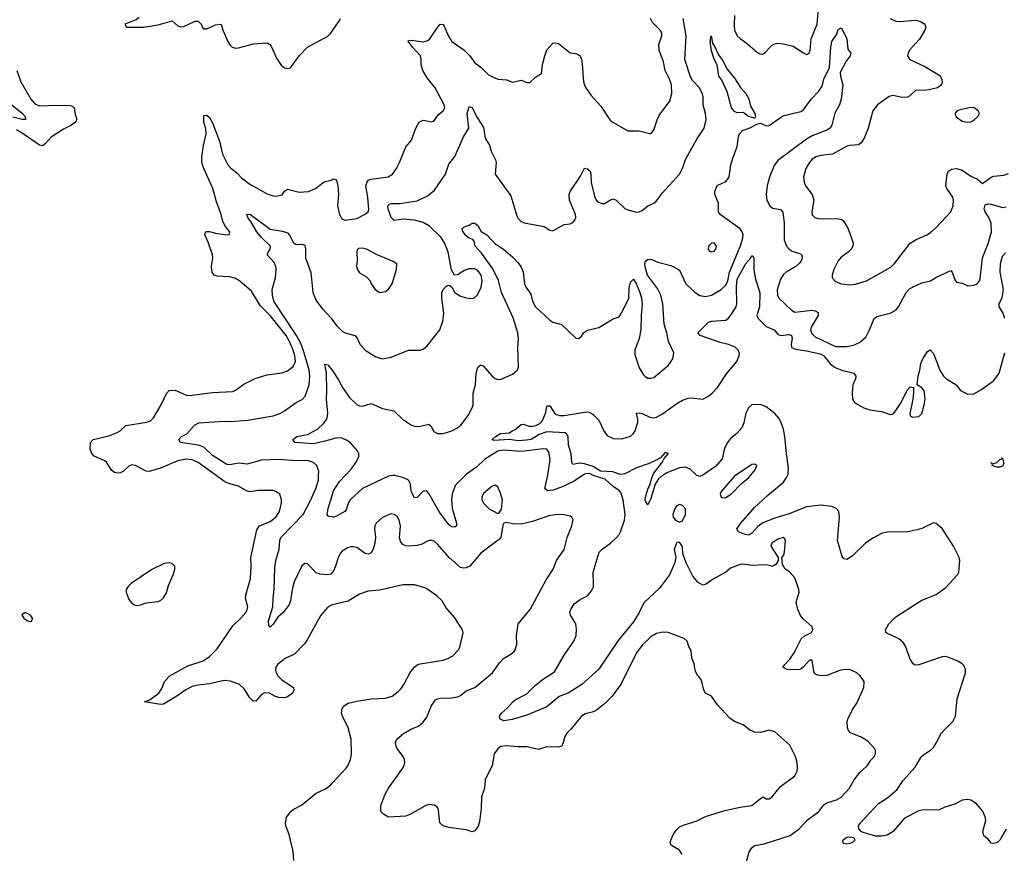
# Model space of a CAD drawing. Header units: inches. Extents: x 1473912 to 1647258, y 640388 to 773423.
# Tile 267 of 420: x 1517833 to 1524662, y 727379 to 733162. Entities that reach past the tile are written whole.
import ezdxf

# ---------------------------------------------------------------- set-up
doc = ezdxf.new("R2010")
doc.units = ezdxf.units.IN
doc.header["$MEASUREMENT"] = 0
for name, color, linetype in [('B5712', 7, 'Continuous'), ('B5713', 7, 'Continuous'), ('B5722', 7, 'Continuous'), ('B5723', 7, 'Continuous')]:
    doc.layers.add(name, color=color, linetype=linetype)

msp = doc.modelspace()

# ---------------------------------------------------------------- linework, layer by layer
at = {"layer": 'B5712', "color": 5}
for points, elevation in [([(1520000, 729101.7), (1519990, 729099.3), (1519970, 729086.4), (1519920.6, 729030), (1519825.3, 728854.7), (1519808.4, 728831.6), (1519739.3, 728760.7), (1519673, 728730), (1519621.6, 728690), (1519608.2, 728670), (1519606.4, 728650), (1519610.4, 728630), (1519622, 728610), (1519650, 728582.6), (1519732.2, 728530), (1519734.3, 728510), (1519724.6, 728490), (1519690, 728463.9), (1519670, 728458.5), (1519630, 728460.4), (1519607.3, 728467.3), (1519565.2, 728490), (1519530, 728492.8), (1519510, 728480.5), (1519470, 728433.6), (1519450, 728437.4), (1519430, 728458.7), (1519390, 728520.5), (1519358, 728550), (1519294.2, 728574.2), (1519250, 728578), (1519150, 728554), (1519070, 728546.7), (1519030, 728535.8), (1518985.7, 728514.3), (1518922.9, 728470), (1518830, 728414.2), (1518810, 728410.7), (1518698, 728430), (1518730, 728440.7), (1518797.4, 728490), (1518818.6, 728521.4), (1518837.4, 728570), (1518875.1, 728610), (1519000, 728680), (1519105.8, 728714.2), (1519150, 728743.6), (1519203.1, 728796.9), (1519310, 728957.4), (1519366.6, 729010), (1519402, 729050), (1519411.1, 729070), (1519414, 729090), (1519399.2, 729150), (1519400.4, 729170), (1519434.6, 729285.4), (1519437.7, 729370), (1519434.8, 729430), (1519477, 729623), (1519497, 729650), (1519570, 729681.5), (1519610, 729711.7), (1519635.8, 729750), (1519649.7, 729809.7), (1519649.6, 729830), (1519637, 729870), (1519610, 729889.5), (1519590, 729895.6), (1519556.3, 729896.3), (1519490, 729895.6), (1519430, 729887), (1519410, 729890.8), (1519350, 729925.1), (1519290, 729941.1), (1519256.5, 729956.5), (1519196, 730000)], 780), ([(1520000, 729326.8), (1519990, 729315.1), (1519970.2, 729309.8), (1519915.2, 729315.2), (1519890, 729325.6), (1519830, 729386.6), (1519810, 729389.3), (1519790, 729373.2), (1519736.9, 729263.1), (1519721.8, 729210), (1519710.2, 729130), (1519699.1, 729100.9), (1519661.1, 729050), (1519623.9, 729016.1), (1519590, 728969.2), (1519568.9, 728948.9), (1519560.9, 728960.9), (1519558.7, 728990), (1519588.9, 729090), (1519589.8, 729150), (1519597.6, 729210), (1519601.3, 729361.3), (1519608.7, 729411.3), (1519632.5, 729490), (1519636.1, 729550), (1519645, 729570), (1519797.8, 729730), (1519850, 729827.4), (1519885.8, 729910), (1519904.6, 729970), (1519905.7, 730000)], 760), ([(1520000, 729712.6), (1519974.6, 729714.6), (1519966, 729730), (1519971.8, 729771.8), (1520000, 729861.6)], 740), ([(1519733.2, 727330), (1519729.3, 727390.7), (1519700.9, 727510), (1519679.3, 727570), (1519676, 727590), (1519682.7, 727630), (1519713.2, 727670), (1519730, 727684), (1519787.3, 727712.7), (1519890, 727795.5), (1519953.4, 727826.6), (1519990, 727854), (1520000, 727864.8)], 780)]:
    msp.add_lwpolyline(points, dxfattribs=dict(at, elevation=elevation))
at = {"layer": 'B5712', "color": 5, "elevation": 820}
for points in [[(1518870, 729394), (1518834, 729390), (1518750, 729349), (1518604.7, 729250), (1518584.7, 729230), (1518571.3, 729210), (1518570.8, 729190), (1518590, 729138.8), (1518610, 729114), (1518630, 729102), (1518650, 729097.3), (1518670, 729102.8), (1518710, 729116.3), (1518790, 729125.5), (1518810, 729133.4), (1518829.7, 729150.3), (1518850, 729186), (1518864, 729236), (1518897, 729310), (1518908.7, 729348.7), (1518908.7, 729370), (1518890, 729388.7)], [(1517870, 729048.7), (1517846.4, 729033.6), (1517861, 729010), (1517890, 728991), (1517910, 728987.3), (1517918, 728990), (1517922, 729010), (1517908, 729030)]]:
    msp.add_lwpolyline(points, close=True, dxfattribs=at)
at = {"layer": 'B5713', "color": 5}
for points, elevation in [([(1518662.4, 733177.6), (1518639.5, 733160.5), (1518562, 733130), (1518574, 733110), (1518690.7, 733110.7), (1518793.9, 733126.1), (1518890, 733153), (1518930, 733118.4), (1518950, 733111.8), (1518970, 733114.6), (1519050, 733151.7), (1519070, 733150.5), (1519090.3, 733130.3), (1519103.1, 733103.1), (1519110, 733098), (1519130, 733098), (1519190, 733125.5), (1519230, 733131), (1519241, 733090), (1519276.3, 733010), (1519290, 732986.8), (1519306.8, 732970), (1519330, 732964.4), (1519350, 732965.7), (1519454.2, 732994.2), (1519550, 733001.3), (1519567.7, 732990), (1519577.1, 732977.1), (1519615.8, 732890), (1519646.6, 732846.6), (1519670, 732826.7), (1519690, 732823.1), (1519710, 732828.4), (1519771.6, 732910), (1519828.5, 732971.5), (1519970, 733048.5), (1519990.7, 733069.3), (1520000, 733082.6)], 820), ([(1517813.8, 732810), (1517840.2, 732730), (1517910.2, 732610), (1517938.2, 732578.2), (1517970, 732564.5), (1518090, 732568.4), (1518185.9, 732565.9), (1518200.7, 732560.7), (1518210.1, 732550.1), (1518215, 732515), (1518228.9, 732470), (1518218.9, 732450), (1518191.6, 732430), (1518137, 732403), (1518050, 732347.1), (1518010, 732300.9), (1517990, 732287.7), (1517970, 732291.6), (1517850, 732375.5), (1517810, 732397.7)], 780), ([(1517777.8, 732570), (1517850, 732513.1), (1517871, 732490), (1517873, 732470), (1517850.6, 732469.4), (1517784.8, 732484.8)], 760), ([(1519196, 730000), (1519070, 730090.6), (1519030, 730109.1), (1518990, 730112.5), (1518930, 730101.6), (1518810, 730049.8), (1518730, 730026.6), (1518709.1, 730029.1), (1518636, 730070), (1518610, 730073.7), (1518590, 730064.7), (1518550, 730026.6), (1518530, 730018), (1518510, 730016), (1518490, 730021.2), (1518470, 730036), (1518436.3, 730090), (1518422.6, 730102.6), (1518350, 730135.1), (1518333.2, 730153.2), (1518322.5, 730182.5), (1518324.2, 730230), (1518341.2, 730250), (1518450, 730276.2), (1518504, 730296), (1518529.6, 730310), (1518570, 730347.2), (1518715.3, 730370), (1518740.3, 730379.7), (1518759.6, 730400.4), (1518813.3, 730490), (1518850.7, 730569.3), (1518870, 730588.8), (1518911.3, 730591.3), (1518990, 730556.5), (1519010, 730556), (1519170, 730576.5), (1519310, 730583.1), (1519330, 730592), (1519387, 730633), (1519467, 730673), (1519550, 730698.3), (1519650, 730711.5), (1519690, 730726.7), (1519730, 730756.5), (1519745.9, 730790), (1519741.9, 730830), (1519729.4, 730870), (1519704.8, 730930), (1519682, 730970), (1519570.4, 731110), (1519500.3, 731180.3), (1519439.4, 731279.4), (1519356.3, 731350), (1519330, 731366.6), (1519290, 731377), (1519201.6, 731381.6), (1519182, 731390), (1519168.8, 731408.8), (1519163.9, 731450), (1519173, 731510), (1519169.7, 731530), (1519139.4, 731619.4), (1519116, 731670), (1519118, 731682), (1519127.3, 731692.7), (1519150, 731693), (1519190, 731680.5), (1519271.3, 731668.7), (1519289, 731671), (1519289.4, 731690), (1519263.6, 731723.6), (1519242, 731762), (1519229.8, 731810.2), (1519197.2, 731897.2), (1519173.2, 731990), (1519108.9, 732130), (1519096.4, 732170), (1519097, 732210), (1519108.3, 732290), (1519127, 732370), (1519123.6, 732403.6), (1519109.8, 732450), (1519110, 732498), (1519130, 732499.1), (1519150, 732483.8), (1519170, 732447.3), (1519219.4, 732319.4), (1519238.4, 732230), (1519275.2, 732155.2), (1519294, 732134), (1519339.5, 732099.5), (1519370, 732063.9), (1519430, 732020.2), (1519550, 731953.6), (1519590, 731939.1), (1519610, 731938), (1519652.5, 731947.5), (1519670, 731972.4), (1519690, 731985.2), (1519770, 731966), (1519835.3, 731970), (1519885.2, 731990), (1519943.7, 732036.3), (1519992.1, 732047.9), (1520000, 732052.3)], 780), ([(1519905.7, 730000), (1519906.6, 730026.6), (1519894.7, 730070), (1519869.5, 730090), (1519830, 730102.9), (1519750, 730101.3), (1519629.9, 730109.9), (1519510, 730105.7), (1519410, 730079.4), (1519350, 730085.2), (1519290, 730075), (1519270, 730077.3), (1519170, 730139.8), (1519110, 730197), (1519069.9, 730209.9), (1518949, 730230), (1518935.6, 730250), (1518955.1, 730270), (1518991.6, 730290), (1519045.1, 730350), (1519075.2, 730364.8), (1519250, 730375.9), (1519294.3, 730374.3), (1519415.7, 730384.3), (1519590, 730414), (1519637.2, 730430), (1519670, 730448.2), (1519750, 730507), (1519792.5, 730527.5), (1519812, 730550), (1519839.5, 730630), (1519844.7, 730690), (1519840.1, 730730), (1519806.8, 730850), (1519784.4, 730910), (1519751.6, 730971.6), (1519594.5, 731210), (1519585, 731250), (1519583.4, 731290), (1519606, 731370), (1519611.9, 731430), (1519609.8, 731450), (1519597.8, 731477.8), (1519549.4, 731530), (1519555.1, 731550), (1519570.9, 731569.1), (1519573.3, 731590), (1519510.9, 731650), (1519476.4, 731690), (1519438, 731758), (1519414.5, 731790), (1519407.9, 731812.1), (1519433, 731810), (1519569.5, 731709.5), (1519655.4, 731695.4), (1519690, 731683.1), (1519705.2, 731665.2), (1519730, 731615.3), (1519750, 731601.8), (1519790, 731603.7), (1519810, 731597.3), (1519815.9, 731570), (1519814.1, 731510), (1519851.1, 731408.9), (1519865, 731270), (1519891.7, 731210), (1519930, 731159.3), (1519992, 731092), (1520000, 731080.9)], 760), ([(1520000, 730251.9), (1519950, 730237.2), (1519870, 730220.2), (1519742, 730230), (1519727, 730250), (1519755.1, 730270), (1519830, 730285.4), (1519897.7, 730322.3), (1519939.9, 730360.1), (1519962.4, 730390), (1519969, 730430), (1519960.3, 730530), (1519963.5, 730590), (1519959.8, 730710), (1519950, 730771.3), (1519970, 730767.3), (1520000, 730730.5)], 740)]:
    msp.add_lwpolyline(points, dxfattribs=dict(at, elevation=elevation))
at = {"layer": 'B5722', "color": 5}
for points, elevation in [([(1520422.9, 730000), (1520390, 729994.7), (1520210, 729909.8), (1520124.4, 729830), (1520112.3, 729810), (1520097.2, 729762.8), (1520088, 729750), (1520030, 729716.9), (1520010, 729711.8), (1520000, 729712.6)], 740), ([(1520000, 729861.6), (1520010, 729893.4), (1520050, 729958.2), (1520089.2, 730000)], 740), ([(1520922.9, 730000), (1520853.4, 729930), (1520833.2, 729870), (1520827.6, 729830), (1520831.5, 729770), (1520862.9, 729670), (1520861.7, 729650), (1520850, 729640.4), (1520830, 729642.9), (1520810, 729658), (1520790, 729682.3), (1520745.4, 729745.4), (1520670, 729875.1), (1520653.5, 729893.5), (1520630, 729890.8), (1520590, 729846.3), (1520570, 729844.7), (1520550, 729884.5), (1520540.8, 729950), (1520530, 729966.6), (1520490, 729985.1), (1520434.3, 730000)], 740), ([(1522872.1, 727312.1), (1522892.8, 727390), (1522910, 727417.5), (1522930, 727432.8), (1522995.4, 727444.6), (1523177.6, 727502.4), (1523239.7, 727550), (1523294.7, 727610), (1523375.8, 727670), (1523410, 727714.6), (1523431.5, 727728.5), (1523498, 727750), (1523530.7, 727769.3), (1523587.6, 727830), (1523619.7, 727890), (1523660.4, 727939.6), (1523710, 727987), (1523735.4, 728024.6), (1523759.5, 728050), (1523769.3, 728070), (1523769.2, 728090), (1523763.2, 728103.2), (1523716.3, 728156.3), (1523670, 728184.5), (1523595.1, 728215.1), (1523581.2, 728230), (1523575.1, 728250), (1523572.3, 728290), (1523577, 728310), (1523610, 728377.3), (1523638.9, 728421.1), (1523686.6, 728530), (1523689.3, 728570), (1523662.7, 728610), (1523639.3, 728630), (1523610, 728645.6), (1523590, 728652.6), (1523565.9, 728654.1), (1523526, 728650), (1523430, 728613.3), (1523390, 728611.3), (1523358.3, 728618.3), (1523346.2, 728626.2), (1523340.9, 728640.9), (1523330, 728719), (1523310, 728718.9), (1523270, 728671.7), (1523250, 728656.4), (1523230, 728650.9), (1523154.9, 728654.9), (1523126, 728670), (1523139.3, 728690), (1523175, 728725), (1523203.6, 728770), (1523253.8, 728866.2), (1523274.2, 728885.8), (1523324, 728910), (1523334.5, 728930), (1523329, 728950), (1523266, 729006), (1523247.8, 729027.8), (1523229.6, 729069.6), (1523218.9, 729121.1), (1523238.4, 729190), (1523237, 729210), (1523209.2, 729290), (1523170, 729333.2), (1523142, 729350), (1523123.1, 729383.1), (1523118, 729430), (1523132.7, 729447.3), (1523137.2, 729470), (1523145.2, 729545.2), (1523140.2, 729560.2), (1523129, 729569), (1523090, 729558.7), (1523048.4, 729530), (1523042, 729510), (1523094, 729430), (1523094, 729410), (1523076.9, 729383.1), (1523065.4, 729374.6), (1523050, 729368.7), (1523036, 729376), (1523000.2, 729380.2), (1522914.9, 729374.9), (1522850, 729384.5), (1522830, 729382), (1522763.2, 729356.8), (1522730, 729329.7), (1522650, 729286.3), (1522590, 729242.9), (1522570, 729238.4), (1522538.3, 729258.3), (1522502, 729302), (1522457.2, 729390), (1522435.3, 729450), (1522428, 729510), (1522410, 729538), (1522390, 729535.3), (1522371.3, 729490), (1522382.8, 729430), (1522374.8, 729390), (1522340.5, 729310), (1522270, 729219.5), (1522162.2, 729117.8), (1522129.3, 729050), (1522090, 728986), (1521983.7, 728856.3), (1521850, 728655.4), (1521732.2, 728550), (1521636.4, 728490), (1521573.8, 728466.2), (1521490, 728395.6), (1521350, 728337), (1521247.8, 728307.8), (1521190, 728297), (1521166, 728310), (1521160.9, 728330), (1521172.7, 728350), (1521214.3, 728385.7), (1521252.3, 728430), (1521270, 728443.8), (1521350, 728486), (1521410, 728546), (1521465.1, 728590), (1521543, 728637), (1521610, 728752.9), (1521675.3, 728850), (1521691.7, 728890), (1521695.1, 728935.1), (1521689.6, 728970), (1521652.7, 729030), (1521649.2, 729050), (1521654.5, 729070), (1521678, 729110), (1521720.7, 729139.3), (1521770, 729164.9), (1521799.8, 729200.2), (1521811.7, 729228.3), (1521813.7, 729246.3), (1521810.8, 729330), (1521852.3, 729467.7), (1521873.6, 729490), (1521930, 729530.3), (1521972.4, 729570), (1521990.9, 729590), (1522000.9, 729610), (1522027.4, 729690), (1522032.7, 729730), (1522018.3, 729830), (1522001, 729881), (1521992.7, 729892.7), (1521950, 729922.9), (1521893.7, 729973.7), (1521817.7, 729997.7), (1521813.1, 730000)], 740), ([(1521736.7, 730000), (1521679.3, 729960.7), (1521590, 729918.7), (1521530, 729897.7), (1521493.3, 729893.3), (1521474.5, 729910), (1521493.7, 729990), (1521495.3, 730000)], 740), ([(1522293.2, 730000), (1522285, 729995), (1522264.3, 729975.7), (1522240.6, 729939.4), (1522210, 729839.3), (1522190, 729797.2), (1522176.2, 729816.2), (1522172, 729830), (1522173.3, 729850), (1522190, 729905.5), (1522204.3, 729935.7), (1522218.6, 729990), (1522223.1, 730000)], 720), ([(1522567, 730000), (1522550, 729992.9), (1522530.9, 730000)], 720), ([(1522797.2, 730000), (1522790, 729995.1), (1522697.3, 729890), (1522690.8, 729870), (1522698, 729850), (1522710, 729844.9), (1522730, 729848.4), (1522770, 729873.4), (1522837.4, 729942.6), (1522890, 729985.3), (1522902.2, 730000)], 740), ([(1524673.7, 727546.3), (1524630.3, 727469.7), (1524610, 727452), (1524590, 727446.6), (1524570, 727449.2), (1524550, 727477.2), (1524520.5, 727500.5), (1524514, 727530), (1524533.9, 727606.1), (1524530, 727632.7), (1524510, 727674.5), (1524470, 727722.9), (1524430, 727747), (1524410, 727752.3), (1524370, 727747), (1524319.1, 727720.9), (1524250, 727699.8), (1524210, 727681.5), (1524090, 727678), (1524070, 727673.1), (1523970, 727623.1), (1523890.6, 727529.4), (1523850, 727506), (1523810, 727497), (1523770, 727497.7), (1523683.1, 727523.1), (1523669.8, 727529.8), (1523654, 727550), (1523649.7, 727570), (1523664.2, 727590), (1523790, 727724.2), (1523853.9, 727766.1), (1523918.1, 727821.9), (1523958.7, 727881.3), (1524043.1, 727976.9), (1524088.2, 728051.8), (1524110, 728070.3), (1524150, 728093.7), (1524170, 728112.7), (1524192.6, 728147.4), (1524225.4, 728214.6), (1524305.6, 728294.4), (1524322.7, 728330), (1524335.1, 728450), (1524391.7, 728630), (1524393.2, 728653.2), (1524381.7, 728681.7), (1524370, 728693.6), (1524334.2, 728714.2), (1524270, 728740.5), (1524250, 728744.2), (1524230, 728741.6), (1524070, 728686.6), (1524044.5, 728684.5), (1524030, 728693.2), (1524010, 728725.2), (1523976.9, 728816.9), (1523961.1, 728841.1), (1523930, 728867.3), (1523846, 728906), (1523841.2, 728910), (1523838, 728930), (1523860.9, 728970), (1523910, 729020.4), (1524090, 729134.4), (1524190, 729174.4), (1524256, 729224), (1524337.6, 729310), (1524345.6, 729330), (1524354.5, 729410), (1524349.4, 729430), (1524309.6, 729510), (1524230, 729632), (1524190, 729666.6), (1524170, 729672), (1524090, 729632), (1524058, 729622), (1523990, 729609.6), (1523850, 729606), (1523810, 729598.7), (1523750, 729566.3), (1523699.3, 729530), (1523610, 729442.9), (1523570, 729418), (1523550, 729420.9), (1523538, 729438), (1523505.4, 729550), (1523519.7, 729710), (1523513.6, 729750), (1523496, 729770), (1523465.1, 729785.1), (1523390, 729794.8), (1523290, 729782.3), (1523170, 729734.9), (1523070, 729704.4), (1522988.1, 729671.9), (1522953, 729647), (1522910, 729600.5), (1522890, 729586.6), (1522864, 729590), (1522819, 729610), (1522807, 729630), (1522833.6, 729670), (1522930, 729776.9), (1523018.6, 729861.4), (1523130, 729954.5), (1523150, 729981.3), (1523157.6, 730000)], 720), ([(1522428.2, 727370), (1522410, 727401.3), (1522353.7, 727433.7), (1522344.7, 727450), (1522348.4, 727470), (1522367.4, 727512.6), (1522390, 727544.9), (1522410, 727563.1), (1522430, 727573.1), (1522530, 727604.9), (1522590, 727634.6), (1522724.2, 727675.8), (1522830, 727699.6), (1522910, 727710.3), (1522970, 727759.5), (1522990, 727770.8), (1523010, 727757.3), (1523030, 727758), (1523050, 727768.2), (1523110, 727843.8), (1523210, 727915.5), (1523225.1, 727950), (1523228, 727970), (1523224.7, 728010), (1523214, 728050), (1523173.2, 728130), (1523070, 728221.2), (1523030, 728232.3), (1522970, 728217), (1522930, 728219.5), (1522895.3, 728235.3), (1522850, 728269.4), (1522790, 728294.5), (1522757.7, 728317.7), (1522671.8, 728410), (1522630, 728469.2), (1522590, 728489.4), (1522577, 728510), (1522561, 728581), (1522526.3, 728626.3), (1522517, 728650), (1522511.3, 728691.3), (1522494.2, 728734.2), (1522490, 728786), (1522474, 728814), (1522462, 728850), (1522442, 728870), (1522331.3, 728911.3), (1522290, 728913), (1522250, 728904.7), (1522210, 728880.5), (1522150, 728824), (1522110, 728769.7), (1522004.8, 728555.2), (1521941.7, 728470), (1521890, 728416.4), (1521830, 728369.7), (1521802.7, 728357.3), (1521753.7, 728346.3), (1521730, 728329.6), (1521657.7, 728242.3), (1521627.5, 728212.5), (1521614.7, 728190), (1521600.7, 728139.3), (1521590, 728123.1), (1521570, 728116.1), (1521490, 728117.3), (1521430, 728100.4), (1521350, 728117.2), (1521290, 728116.8), (1521210, 728124.8), (1521170, 728119.1), (1521150, 728104.7), (1521123.1, 728070), (1521110, 727989), (1521061.1, 727890), (1521055.6, 727830), (1521036.5, 727770), (1521033.6, 727690), (1521021.4, 727598.6), (1521012.3, 727567.7), (1520990, 727535.3), (1520970, 727529.2), (1520930, 727542.7), (1520810, 727558), (1520769.7, 727569.7), (1520747.3, 727590), (1520738.5, 727678.5), (1520730, 727696), (1520710, 727713.6), (1520670, 727717.6), (1520650, 727711.6), (1520542.8, 727650), (1520510, 727637.6), (1520390, 727629.7), (1520356, 727650), (1520337.2, 727670), (1520337, 727710), (1520367.3, 727790), (1520389.6, 727830), (1520490.9, 727969.1), (1520499.6, 727990), (1520503.6, 728010), (1520500.7, 728030), (1520491.8, 728050), (1520448.5, 728108.5), (1520440.7, 728130), (1520439.5, 728150), (1520449.4, 728170), (1520494.5, 728210), (1520550, 728242.6), (1520597.8, 728262.2), (1520631.8, 728288.2), (1520655.5, 728324.5), (1520690, 728404.9), (1520717, 728443), (1520730, 728451.8), (1520750, 728456), (1520830, 728456.9), (1520870, 728464), (1520890, 728473.7), (1520930, 728506), (1520990, 728530.3), (1521112.8, 728630), (1521160, 728700), (1521187.3, 728730), (1521239.7, 728760.3), (1521261.2, 728778.8), (1521269.6, 728790.4), (1521280.9, 728830), (1521277.4, 728890), (1521289.8, 728970), (1521372.5, 729070), (1521483.5, 729276.5), (1521532, 729350), (1521557, 729410), (1521610, 729487.3), (1521631, 729570), (1521661.3, 729650), (1521671.4, 729691.4), (1521662.7, 729710), (1521650, 729717.6), (1521610, 729727.8), (1521569.7, 729729.7), (1521510, 729721.4), (1521390, 729682), (1521310, 729663.5), (1521250, 729665.1), (1521210, 729674), (1521190.8, 729669.2), (1521183.8, 729656.2), (1521170.3, 729570), (1521160.9, 729559.1), (1521030, 729460.5), (1520955.3, 729370), (1520930, 729358.8), (1520910, 729356.1), (1520890, 729361), (1520810.6, 729430.6), (1520730, 729523.6), (1520710, 729542.4), (1520693.2, 729550), (1520670, 729549.6), (1520617.8, 729522.2), (1520590, 729514), (1520530, 729509.8), (1520510, 729512.1), (1520490, 729521.1), (1520476.6, 729536.6), (1520467.7, 729567.7), (1520474.8, 729650), (1520464.7, 729690), (1520450, 729714.5), (1520430, 729729.5), (1520410, 729733.6), (1520390, 729727.3), (1520350, 729709.6), (1520305.7, 729670), (1520296.5, 729650), (1520294.6, 729630), (1520300.2, 729570), (1520296.5, 729530), (1520284.2, 729490), (1520270, 729464.5), (1520261.4, 729458.6), (1520250, 729453.3), (1520230, 729459.8), (1520170, 729500.4), (1520150, 729505.7), (1520130, 729505.1), (1520103.4, 729496.6), (1520070, 729476.2), (1520058.2, 729461.8), (1520044.1, 729435.9), (1520022.7, 729370), (1520006.1, 729333.9), (1520000, 729326.8)], 760), ([(1520000, 727864.8), (1520097.6, 727970), (1520111.3, 727990), (1520128, 728030), (1520134.7, 728070), (1520130.8, 728170), (1520110.8, 728250), (1520070.9, 728330), (1520065.4, 728350), (1520066.1, 728373.9), (1520079.5, 728400.5), (1520110, 728420.2), (1520170, 728435.5), (1520270, 728451.5), (1520370, 728455.3), (1520415.1, 728470), (1520458.8, 728501.2), (1520478, 728522), (1520497.4, 728550), (1520543, 728637), (1520570, 728670.4), (1520590, 728685.7), (1520610, 728693.4), (1520770, 728719.5), (1520801.2, 728730), (1520838, 728750), (1520876, 728790), (1520886.6, 728810), (1520909.4, 728909.4), (1520903.7, 728930), (1520851.7, 729011.7), (1520790, 729081.2), (1520762.9, 729130), (1520726.1, 729166.1), (1520650, 729218.9), (1520570, 729241.1), (1520490, 729242.3), (1520330, 729205.4), (1520250, 729198.3), (1520190, 729175.8), (1520110, 729127.8), (1520000, 729101.7)], 780)]:
    msp.add_lwpolyline(points, dxfattribs=dict(at, elevation=elevation))
for points, elevation in [([(1521130, 729934), (1521110, 729926), (1521050, 729875.1), (1521037.3, 729850), (1521037.3, 729830), (1521050, 729807), (1521090, 729768.5), (1521150, 729736), (1521158.6, 729741.4), (1521174, 729766), (1521180.4, 729830), (1521170.9, 729870.9), (1521150, 729922)], 760), ([(1522410, 729798), (1522390, 729789.2), (1522376.3, 729770), (1522363.8, 729730), (1522364.9, 729710), (1522381, 729690), (1522410, 729676), (1522430, 729684.7), (1522449.6, 729730), (1522450, 729768), (1522430, 729792)], 740), ([(1523570, 727443.6), (1523550, 727446.6), (1523545.2, 727450), (1523541.2, 727470), (1523568.6, 727491.4), (1523594, 727494), (1523618.8, 727490), (1523624.9, 727470), (1523610, 727455.1), (1523590, 727446.9)], 720)]:
    msp.add_lwpolyline(points, close=True, dxfattribs=dict(at, elevation=elevation))
at = {"layer": 'B5723', "color": 5}
for points, elevation in [([(1522791.3, 733190), (1522787.3, 733127.3), (1522790.2, 733090), (1522808.9, 733050), (1522830.2, 733030.2), (1522870, 733004.6), (1522950, 732933), (1522970, 732923), (1522990, 732924.9), (1523004.7, 732935.3), (1523050, 732984.4), (1523070, 732995.3), (1523090, 732998.7), (1523130, 732994), (1523197.7, 732977.7), (1523270, 732930.8), (1523290, 732921), (1523297.2, 732922.8), (1523309.2, 732930.8), (1523314.5, 732945.5), (1523323, 733030), (1523363.1, 733130), (1523375.4, 733264.6)], 760), ([(1520000, 733082.6), (1520046.9, 733150), (1520056.8, 733170)], 820), ([(1520000, 732052.3), (1520010, 732058), (1520030, 732051.3), (1520039.5, 732010), (1520043.1, 731950), (1520037.4, 731870), (1520050.4, 731810), (1520070, 731778.8), (1520090, 731770.6), (1520170, 731783.1), (1520230, 731813.4), (1520249.6, 731830), (1520254.5, 731845.5), (1520248.2, 731930), (1520234.4, 732010), (1520242, 732038), (1520251.4, 732048.6), (1520270, 732056.5), (1520388.9, 732071.1), (1520418, 732090), (1520447.1, 732130), (1520467.3, 732170), (1520510, 732280.7), (1520550, 732326.8), (1520580.4, 732410), (1520603.5, 732450), (1520630, 732465.7), (1520690, 732453.4), (1520701.2, 732458.8), (1520710, 732464), (1520736.9, 732503.1), (1520769.6, 732530.4), (1520780.9, 732550), (1520777.6, 732570), (1520714.8, 732690), (1520658.2, 732758.2), (1520628.3, 732810), (1520616.8, 732850), (1520617.2, 732890), (1520612.7, 732910), (1520557.6, 732970), (1520528.2, 733011.8), (1520530, 733018), (1520550, 733020.3), (1520630, 733008.5), (1520663.5, 733016.5), (1520678.3, 733030), (1520730, 733108), (1520750, 733130.5), (1520770, 733127.7), (1520777.3, 733117.3), (1520807.8, 733047.8), (1520830.9, 733010.9), (1520912.5, 732952.5), (1520954, 732910), (1520990, 732862.4), (1521032, 732832), (1521082.5, 732782.5), (1521106.6, 732766.6), (1521150, 732748.5), (1521210, 732744.4), (1521250, 732728), (1521310, 732742.4), (1521350, 732726.4), (1521370, 732726), (1521410, 732763), (1521451.9, 732788.1), (1521459, 732850), (1521474, 732910), (1521490, 732952), (1521530, 732998), (1521550, 733001), (1521570, 732996), (1521650, 732931), (1521690, 732926.4), (1521720.5, 732910), (1521728.9, 732888.9), (1521734.1, 732854.1), (1521744, 732730), (1521754.9, 732694.9), (1521796.5, 732636.5), (1521862.8, 732562.8), (1521930, 732459.3), (1522050, 732390.5), (1522130, 732390.4), (1522210, 732370.8), (1522230, 732394.8), (1522253.6, 732466.4), (1522270, 732500.7), (1522343.1, 732596.9), (1522356.1, 732650), (1522354, 732710), (1522340.3, 732750), (1522309.8, 732810), (1522297.4, 732870), (1522269, 732950), (1522266.8, 732990), (1522285.7, 733050), (1522285.4, 733070), (1522274.7, 733090), (1522221.8, 733141.8), (1522208.4, 733170)], 780), ([(1520000, 731080.9), (1520030, 731039.6), (1520070, 731000.3), (1520090, 730988.8), (1520157.1, 730970), (1520172.7, 730952.7), (1520191.5, 730910), (1520230, 730868.8), (1520302.2, 730822.2), (1520350, 730810.3), (1520410, 730820.3), (1520530, 730870.3), (1520611.5, 730868.5), (1520630, 730875.5), (1520659.5, 730900.5), (1520746, 731010), (1520768.2, 731070), (1520774.2, 731125.8), (1520760.9, 731230), (1520760.5, 731270), (1520769.5, 731290), (1520790, 731313.4), (1520810, 731320.7), (1520817.1, 731317.1), (1520830, 731306), (1520850.5, 731270), (1520885.5, 731245.5), (1520930, 731231.8), (1520970, 731228.5), (1520990, 731234.9), (1521007.6, 731252.4), (1521033.9, 731306.1), (1521039.8, 731350), (1521034.4, 731390), (1521010, 731422.2), (1520990, 731433.4), (1520946.9, 731433.1), (1520918.6, 731421.4), (1520870, 731391.8), (1520849.6, 731389.6), (1520827.3, 731427.3), (1520805.2, 731550), (1520781.7, 731610), (1520756.5, 731650), (1520674.2, 731730), (1520630, 731755.4), (1520570, 731771.3), (1520490, 731778.5), (1520429.8, 731769.8), (1520409.2, 731789.2), (1520388.1, 731850), (1520386.2, 731870), (1520397.5, 731882.5), (1520410, 731886.5), (1520470, 731887.7), (1520590, 731904.5), (1520660.6, 731939.4), (1520710, 731979.1), (1520785.4, 732090), (1520810, 732159.1), (1520850, 732212.4), (1520910.5, 732350), (1520948.5, 732410), (1520936, 732510), (1520950, 732559.3), (1520970, 732552), (1521001.8, 732490), (1521050, 732414), (1521060.4, 732340.4), (1521090.2, 732290.2), (1521103.7, 732250), (1521133.7, 732190), (1521137, 732170), (1521130.5, 732090), (1521239.9, 731939.9), (1521280.5, 731800.5), (1521290, 731782), (1521310, 731761.6), (1521331.8, 731751.8), (1521470, 731726.8), (1521510, 731702), (1521530, 731698), (1521610, 731742), (1521650, 731746), (1521670, 731754.8), (1521682.7, 731770), (1521689.5, 731790.5), (1521686.6, 731810), (1521645.8, 731910), (1521643.8, 731950), (1521650, 731970.4), (1521723, 732077), (1521750, 732130.7), (1521770, 732127.7), (1521790.3, 732110), (1521795.2, 732090), (1521796.5, 732030), (1521820.8, 731930), (1521830.4, 731910), (1521850, 731894.9), (1521870, 731887.4), (1521890, 731886.4), (1521930, 731913), (1521950, 731918), (1521970, 731910.4), (1522030, 731852), (1522050, 731842.7), (1522110, 731827), (1522130, 731828.8), (1522150, 731837.1), (1522188.5, 731871.5), (1522230, 731888.4), (1522250, 731904.4), (1522290, 731961.3), (1522408.3, 732090), (1522429.8, 732130), (1522450, 732193), (1522530, 732333.4), (1522579.1, 732410), (1522594.5, 732470), (1522589.8, 732510), (1522573.8, 732570), (1522572.4, 732627.6), (1522566.9, 732650), (1522547.6, 732690), (1522499.9, 732739.9), (1522484.3, 732764.3), (1522445.1, 732885.1), (1522456.4, 733050), (1522433.6, 733170)], 760), ([(1523871.3, 733170), (1523910.5, 733150.5), (1523931.5, 733148.5), (1524050, 733158.4), (1524086.2, 733146.2), (1524110.8, 733130), (1524117.3, 733110), (1524110.5, 733090), (1524073.5, 733026.5), (1524004.9, 732950), (1523994, 732930), (1523990.8, 732910), (1524006.6, 732886.6), (1524110, 732837.6), (1524214.2, 732774.2), (1524228.1, 732748.1), (1524230.4, 732730), (1524225.5, 732710), (1524198.8, 732690), (1524150, 732676.4), (1524109.8, 732669.8), (1524047.4, 732672.6), (1524007.4, 732632.6), (1523990, 732623.5), (1523950, 732621.4), (1523890, 732635.1), (1523864, 732630), (1523783, 732570), (1523750.4, 732530), (1523718.3, 732410), (1523690, 732340.9), (1523670, 732307.3), (1523650, 732294.7), (1523590, 732289.7), (1523570, 732284), (1523470, 732229.7), (1523390, 732219.7), (1523354.8, 732210), (1523330, 732193.3), (1523310, 732171.8), (1523284.2, 732130), (1523268.5, 732070), (1523273.8, 732033.8), (1523283, 732010), (1523328.1, 731948.1), (1523340.9, 731910), (1523327.3, 731830), (1523330, 731807.7), (1523347.7, 731790), (1523370, 731783.1), (1523410, 731779.5), (1523503.1, 731783.1), (1523534.9, 731774.9), (1523545.8, 731765.8), (1523578, 731710), (1523612.7, 731612.7), (1523610.4, 731590), (1523599.3, 731570), (1523579.1, 731550), (1523530, 731515.1), (1523510, 731489.6), (1523478.5, 731430), (1523467.6, 731390), (1523468.8, 731370), (1523490, 731345.7), (1523530.2, 731330.2), (1523590, 731322.6), (1523630, 731327.4), (1523706, 731350), (1523874.5, 731445.5), (1523899.2, 731470), (1524010, 731611.6), (1524050, 731637.3), (1524123.7, 731670), (1524150, 731686.4), (1524190, 731721.1), (1524290.9, 731829.1), (1524308.3, 731870), (1524309.8, 731910), (1524304.2, 731930), (1524264.2, 731990), (1524256.9, 732010), (1524266, 732090), (1524275.1, 732110), (1524296.2, 732123.8), (1524330, 732129.2), (1524370, 732117.2), (1524430, 732075.5), (1524475.5, 732055.5), (1524510, 732025.3), (1524570, 732068.4), (1524590, 732075.9), (1524657.7, 732082.3), (1524690, 732094)], 760), ([(1520000, 730730.5), (1520000.4, 730730), (1520043.4, 730663.4), (1520070.5, 730610), (1520120, 730540), (1520170, 730493.4), (1520190, 730483.1), (1520210, 730481.1), (1520270, 730500.5), (1520350, 730465.3), (1520428.7, 730448.7), (1520488.2, 730390), (1520550.4, 730350), (1520570, 730342), (1520601.2, 730338.8), (1520670, 730354.9), (1520684.4, 730344.4), (1520705.9, 730305.9), (1520730, 730291.5), (1520770, 730290.2), (1520830, 730310.2), (1520869.7, 730330), (1520892.8, 730350), (1520943.9, 730416.1), (1520971.9, 730470), (1520977.2, 730490), (1520978, 730570), (1520994.4, 730630), (1520997.7, 730710), (1521010, 730750.8), (1521030, 730766.8), (1521050, 730759.1), (1521110, 730688.4), (1521130, 730672.7), (1521150, 730666), (1521171.5, 730668.5), (1521250, 730702), (1521282.7, 730730), (1521293.3, 730750), (1521286.8, 730886.8), (1521291.6, 730948.4), (1521287.5, 730990), (1521254.6, 731094.6), (1521173.4, 731270), (1521153.1, 731353.1), (1521114.5, 731434.5), (1521039.2, 731539.2), (1520992.4, 731590), (1520984.4, 731624.4), (1520976.3, 731636.3), (1520950, 731646.3), (1520930, 731661.6), (1520907, 731693), (1520902.7, 731710), (1520915.1, 731724.9), (1520950, 731736.3), (1520970, 731751.3), (1520989, 731751), (1521010, 731734), (1521033.4, 731693.4), (1521072.7, 731670), (1521128.5, 731608.5), (1521188.5, 731570), (1521253.7, 731513.7), (1521290, 731475.8), (1521310, 731446), (1521324.4, 731410), (1521333.8, 731330), (1521345.1, 731305.1), (1521378.7, 731258.7), (1521390.2, 731210), (1521410, 731168.9), (1521510, 731076.5), (1521530, 731063.6), (1521590, 731048.5), (1521690, 730953.4), (1521710, 730950.7), (1521730, 730966.8), (1521743.7, 730990), (1521770, 731008.5), (1521850, 731026.4), (1521950, 731087.3), (1521990, 731101), (1522010, 731130.8), (1522057.6, 731230), (1522061.1, 731298.9), (1522067.7, 731332.3), (1522070, 731341), (1522090, 731361), (1522110, 731326.8), (1522133.2, 731270), (1522146, 731230), (1522151.2, 731190), (1522142.7, 731110), (1522141.7, 731010), (1522130.1, 730949.9), (1522099.1, 730870), (1522100.2, 730840.2), (1522130, 730746), (1522158.8, 730698.8), (1522170, 730686), (1522190, 730674.8), (1522210, 730674), (1522230, 730680.7), (1522330, 730763), (1522362.9, 730810), (1522369.6, 730850), (1522333.5, 730930), (1522321.5, 730990), (1522301.8, 731050), (1522292.5, 731190), (1522279.4, 731250), (1522256, 731296), (1522186, 731390), (1522172, 731448), (1522169.5, 731470.5), (1522173.2, 731486.8), (1522190, 731498.8), (1522210, 731500.7), (1522259.1, 731479.1), (1522350, 731455.5), (1522402.8, 731430), (1522410, 731424), (1522453.1, 731330), (1522517.3, 731270), (1522550, 731249.4), (1522590, 731242.6), (1522630, 731251.9), (1522696.9, 731290), (1522730, 731319.5), (1522743.5, 731350), (1522754.9, 731410), (1522833.3, 731593.3), (1522848.6, 731648.6), (1522849.8, 731670), (1522844.4, 731690), (1522829.6, 731710), (1522690.8, 731810.8), (1522680.5, 731830), (1522679.7, 731890), (1522653.8, 731950), (1522653.5, 731970), (1522670, 732012), (1522730, 732038.5), (1522754.1, 732070), (1522766.1, 732153.9), (1522778.8, 732201.2), (1522810, 732282.8), (1522818, 732350), (1522824.4, 732370), (1522847, 732393), (1522891.3, 732410), (1522950, 732440.4), (1522970, 732444.4), (1523010, 732426), (1523030, 732427.3), (1523125.6, 732494.4), (1523250, 732525.5), (1523270, 732536.5), (1523323.4, 732610), (1523375, 732665), (1523398.4, 732701.6), (1523410, 732750.3), (1523448.8, 732830), (1523457.8, 732970), (1523465.6, 733010), (1523499.3, 733060.7), (1523510, 733093.4), (1523530, 733106), (1523570, 733032), (1523577.5, 732957.5), (1523596.3, 732930), (1523592.7, 732910), (1523566.2, 732873.8), (1523524.5, 732795.5), (1523525.5, 732770), (1523541.3, 732710), (1523530.4, 732610), (1523519.3, 732570), (1523487.3, 732512.7), (1523465.2, 732430), (1523453.8, 732410), (1523430, 732394.6), (1523330, 732355.2), (1523290, 732333.1), (1523090, 732184.5), (1523064.6, 732150), (1523033.3, 732070), (1523016.6, 732010), (1523010.2, 731950), (1523015.8, 731910), (1523035.3, 731870), (1523054.5, 731854.5), (1523110, 731844), (1523125.9, 731825.9), (1523135.7, 731750), (1523134.4, 731634.4), (1523151.8, 731591.8), (1523170, 731568.9), (1523190, 731555.2), (1523240.3, 731540.3), (1523258, 731530), (1523259.5, 731510), (1523252.9, 731490), (1523238, 731470), (1523215.8, 731450), (1523148.5, 731410), (1523128.5, 731391.5), (1523110, 731362.9), (1523087.1, 731287.1), (1523088, 731250), (1523097.4, 731230), (1523185.9, 731145.9), (1523210, 731134), (1523327.8, 731147.8), (1523350, 731143.1), (1523371.5, 731131.5), (1523371.8, 731110), (1523322.2, 731030), (1523318.2, 731010), (1523325.9, 730985.9), (1523350, 730962), (1523490, 730894.3), (1523570, 730895.2), (1523616.1, 730903.9), (1523656.8, 730923.2), (1523701.3, 730958.7), (1523728, 731010), (1523758.4, 731090), (1523777.5, 731102.5), (1523870, 731126.7), (1523910, 731146.4), (1523927.8, 731170), (1523981.5, 731270), (1524004.7, 731295.3), (1524030, 731309.2), (1524090, 731335.8), (1524150, 731350.4), (1524186.9, 731373.1), (1524290, 731423), (1524300.4, 731410), (1524318.3, 731358.3), (1524330, 731342), (1524370, 731333), (1524410, 731316.3), (1524450, 731320.7), (1524473.2, 731330), (1524489.6, 731350.4), (1524494, 731366), (1524509.8, 731510), (1524549.8, 731610), (1524574, 731690), (1524569.8, 731750.2), (1524553.1, 731793.1), (1524529, 731830), (1524522.6, 731850), (1524530, 731876.5), (1524550, 731885.5), (1524570, 731882.8), (1524650, 731859.2), (1524675.7, 731864.3)], 740), ([(1522223.1, 730000), (1522230, 730015.2), (1522288.3, 730090), (1522302.7, 730117.3), (1522330.7, 730149.3), (1522330, 730152.7), (1522310, 730158.7), (1522277.3, 730122.7), (1522238, 730102), (1522197.8, 730082.2), (1522110, 730052.9), (1522030.7, 730010.7), (1522007.8, 730007.8), (1521989.6, 730009.6), (1521945.7, 730025.7), (1521860.9, 730030), (1521810, 730062.4), (1521750, 730081.5), (1521714.2, 730085.8), (1521670, 730077.2), (1521662.4, 730090), (1521658.5, 730150), (1521640.3, 730210), (1521637.2, 730270), (1521627.8, 730287.8), (1521615.1, 730295.1), (1521490, 730302.8), (1521436, 730284), (1521379.1, 730250), (1521344.4, 730244.4), (1521290, 730241), (1521229.8, 730249.8), (1521122, 730242), (1521109.1, 730249.1), (1521132.7, 730270), (1521168.2, 730291.8), (1521230, 730296), (1521248.7, 730310), (1521270, 730318.5), (1521310, 730352.8), (1521330, 730356.6), (1521363.1, 730343.1), (1521390, 730342), (1521413.3, 730346.7), (1521440.4, 730359.6), (1521458.5, 730381.5), (1521482.2, 730437.8), (1521490, 730482), (1521496.4, 730483.6), (1521510, 730482.8), (1521545.8, 730425.8), (1521576.1, 730416.1), (1521610, 730416.5), (1521750, 730439.3), (1521770, 730440.7), (1521790, 730436.1), (1521810, 730424.2), (1521850, 730384.2), (1521886.2, 730306.2), (1521910, 730274), (1521950, 730255.8), (1522010, 730253.7), (1522070, 730273.1), (1522089.8, 730290.2), (1522101.5, 730310), (1522120.3, 730370), (1522120.3, 730390), (1522110, 730433), (1522130, 730435.2), (1522149.7, 730430.3), (1522204, 730404), (1522230, 730400.2), (1522250, 730405.6), (1522290, 730427.9), (1522390, 730499.2), (1522430, 730521.7), (1522470, 730535.9), (1522490, 730538.2), (1522570, 730530.2), (1522610, 730550.2), (1522635.8, 730570), (1522672.4, 730610), (1522734.4, 730705.6), (1522806, 730790), (1522823.5, 730830), (1522824.7, 730850), (1522816.3, 730870), (1522794, 730890), (1522750, 730908.5), (1522690, 730922.4), (1522552.3, 730970), (1522536.9, 730990), (1522610, 731064.4), (1522630, 731071), (1522730, 731077.8), (1522750, 731091.1), (1522770, 731118.2), (1522803, 731170), (1522807.8, 731190), (1522804, 731310), (1522810, 731361.3), (1522868.8, 731470), (1522903.1, 731510), (1522910, 731524.9), (1522919, 731519), (1522924.9, 731504.9), (1522924.6, 731430), (1522934.6, 731370), (1522966.2, 731266.2), (1522963.9, 731170), (1522944.4, 731110), (1522954, 731090), (1523010, 731034.4), (1523064.9, 731010), (1523090, 730979.7), (1523110, 730970.9), (1523170, 730977.1), (1523186.7, 730970), (1523190.8, 730950), (1523182.7, 730910), (1523185.2, 730890), (1523190, 730885.8), (1523216.6, 730876.6), (1523290, 730865.7), (1523384.3, 730844.3), (1523409, 730829), (1523455.2, 730775.2), (1523489, 730749), (1523535.5, 730730), (1523618, 730710), (1523632.5, 730690), (1523630.2, 730670), (1523611.7, 730628.3), (1523607, 730573), (1523609.5, 730529.5), (1523621.1, 730510), (1523636.6, 730496.6), (1523688.4, 730470), (1523730, 730456.3), (1523810, 730443.6), (1523870, 730424.2), (1523890, 730428.8), (1523910, 730450.2), (1523941.5, 730498.5), (1523990, 730594.9), (1524010, 730615.5), (1524031.3, 730611.3), (1524033.2, 730573.2), (1524028.5, 730530), (1524006.6, 730426.6), (1524010.5, 730410.5), (1524024.9, 730404.9), (1524069, 730410), (1524090, 730430.7), (1524106.9, 730490), (1524112.2, 730532.2), (1524107, 730587), (1524090, 730609), (1524058, 730630), (1524063.6, 730690), (1524076.3, 730730), (1524083.5, 730776.5), (1524096.5, 730810), (1524130, 730861.1), (1524148.8, 730871.2), (1524170, 730845.5), (1524215.6, 730730), (1524239.6, 730690), (1524261.3, 730670), (1524328.5, 730630), (1524358, 730590), (1524410, 730564.2), (1524450, 730565.7), (1524504, 730596), (1524590, 730659.5), (1524627.1, 730710), (1524664.8, 730850)], 720), ([(1524666.4, 731090), (1524652.4, 731130), (1524626.6, 731170), (1524625.2, 731190), (1524646, 731234), (1524656.7, 731290), (1524633.6, 731410), (1524635.4, 731470), (1524650, 731522.4), (1524670, 731543.7)], 720), ([(1523157.6, 730000), (1523161.7, 730010), (1523165.4, 730050), (1523150.6, 730150.6), (1523140.6, 730270), (1523130, 730320.9), (1523111.5, 730371.5), (1523098, 730398), (1523071.2, 730430), (1523010, 730477.1), (1522970, 730492.9), (1522910, 730490.6), (1522887.9, 730470), (1522868.6, 730431.4), (1522855.2, 730364.8), (1522840.6, 730330), (1522807.7, 730292.3), (1522763.5, 730256.5), (1522743, 730230), (1522721.9, 730190), (1522704.9, 730115.1), (1522658.4, 730061.6), (1522570, 730001.2), (1522567, 730000)], 720), ([(1520089.2, 730000), (1520133.2, 730046.8), (1520165, 730090), (1520184.1, 730130), (1520183.8, 730150), (1520174.8, 730170), (1520126.1, 730226.1), (1520102.9, 730242.9), (1520070, 730258.2), (1520030, 730260.7), (1520000, 730251.9)], 740), ([(1521495.3, 730000), (1521512.8, 730110), (1521502, 730162), (1521490, 730182), (1521464.4, 730184.4), (1521313.3, 730166.7), (1521185.2, 730174.8), (1521150, 730168), (1521057.2, 730110), (1521001.6, 730058.4), (1520932.8, 730010), (1520922.9, 730000)], 740), ([(1522530.9, 730000), (1522530, 730000.4), (1522483.8, 730043.8), (1522450, 730057.3), (1522410, 730054.1), (1522322.3, 730017.7), (1522293.2, 730000)], 720), ([(1522902.2, 730000), (1522927, 730030), (1522948.7, 730070), (1522930, 730079.3), (1522910, 730076.2), (1522797.2, 730000)], 740), ([(1520434.3, 730000), (1520430, 730001.1), (1520422.9, 730000)], 740), ([(1521813.1, 730000), (1521790, 730011.4), (1521770, 730013.3), (1521750, 730009.1), (1521736.7, 730000)], 740)]:
    msp.add_lwpolyline(points, dxfattribs=dict(at, elevation=elevation))
for points, elevation in [([(1522930, 732475.3), (1522922, 732482), (1522888.7, 732490), (1522850, 732519), (1522810, 732515.3), (1522790, 732525.2), (1522769.6, 732550), (1522740.5, 732660.5), (1522702, 732742), (1522681.2, 732770), (1522669.5, 732849.5), (1522650, 732888), (1522630, 732946), (1522622, 733010), (1522629.1, 733050.9), (1522636.9, 732996.9), (1522650, 732982), (1522679.1, 732919.1), (1522710, 732876), (1522739.1, 732819.1), (1522790, 732756.3), (1522832.5, 732692.5), (1522870, 732650.4), (1522890, 732613.4), (1522902, 732562), (1522932.4, 732510), (1522936.3, 732490)], 740), ([(1524430, 732551.9), (1524346, 732534), (1524334.8, 732530), (1524319.1, 732510), (1524326.9, 732486.9), (1524370, 732458), (1524410, 732450.6), (1524430, 732453.4), (1524450, 732464), (1524479, 732490), (1524489, 732510), (1524481.2, 732530), (1524454, 732550)], 780), ([(1520210, 731578), (1520185.1, 731574.9), (1520173.7, 731566.3), (1520170.6, 731550), (1520173.4, 731490), (1520167.7, 731450), (1520174.8, 731430), (1520190, 731406.8), (1520238.5, 731378.5), (1520262.8, 731350), (1520270.8, 731330), (1520298.8, 731290), (1520330, 731268.2), (1520370, 731276.3), (1520390, 731293.4), (1520416.2, 731330), (1520445.2, 731430), (1520448.7, 731468.7), (1520424.1, 731484.1), (1520311.7, 731531.7), (1520239, 731570)], 780), ([(1522650, 731613.7), (1522630, 731612.6), (1522610.4, 731590), (1522607.3, 731567.3), (1522616.4, 731556.4), (1522630, 731550.4), (1522650, 731557), (1522661.1, 731570), (1522665.1, 731590)], 760), ([(1524610, 730057.6), (1524577.2, 730070), (1524579, 730079), (1524569.4, 730090), (1524582, 730082), (1524610, 730090.3), (1524630, 730110.8), (1524644.7, 730115.3), (1524650, 730122), (1524657, 730090), (1524654.9, 730070), (1524650, 730065.1), (1524630, 730058)], 680)]:
    msp.add_lwpolyline(points, close=True, dxfattribs=dict(at, elevation=elevation))

doc.saveas('drawing.dxf')
